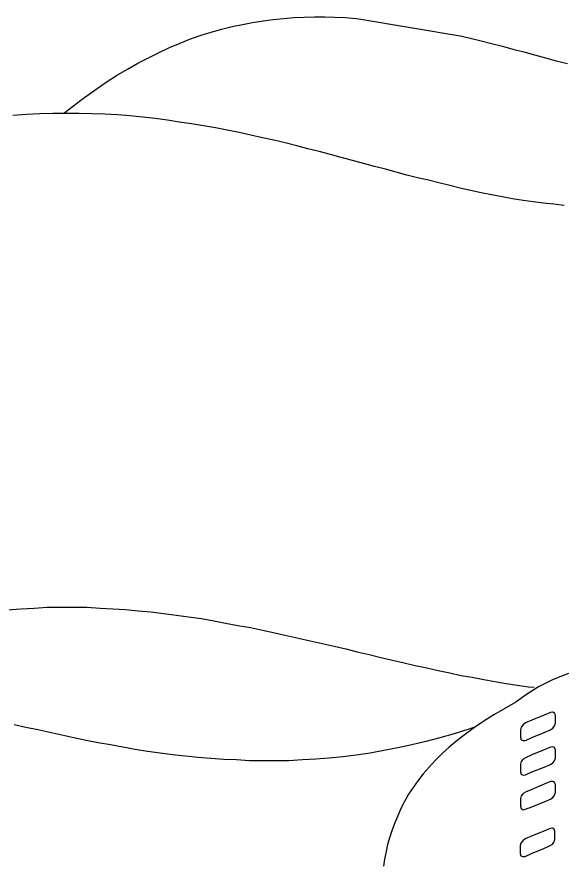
# Model space of a CAD drawing. Extents: x 638850 to 644908, y 297188 to 298900.
# Drawn here: x 639061.67 to 639084.15, y 297596.44 to 297631.27 of the extents above; entities that cross this region are included whole.
import ezdxf

# ---------------------------------------------------------------- set-up
doc = ezdxf.new("R2010")
doc.units = 0
for name, color, linetype in [('1', 7, 'Continuous'), ('16', 7, 'Continuous'), ('2', 7, 'Continuous')]:
    doc.layers.add(name, color=color, linetype=linetype)

msp = doc.modelspace()

# ---------------------------------------------------------------- linework, layer by layer
at = {"layer": '1'}
msp.add_line((639075.793, 297631.19), (639080.066, 297630.468), dxfattribs=at)
at = {"layer": '16'}
for points in [[(639083.706, 297601.829), (639083.801, 297601.891), (639083.877, 297601.985), (639083.909, 297602.093), (639083.909, 297602.093), (639083.909, 297602.185), (639083.909, 297602.339), (639083.909, 297602.431), (639083.909, 297602.431), (639083.877, 297602.509), (639083.801, 297602.555), (639083.706, 297602.539), (639083.706, 297602.539), (639083.445, 297602.431), (639082.934, 297602.215), (639082.672, 297602.107), (639082.672, 297602.107), (639082.581, 297602.031), (639082.502, 297601.937), (639082.473, 297601.829), (639082.473, 297601.829), (639082.473, 297601.753), (639082.473, 297601.583), (639082.473, 297601.505), (639082.473, 297601.505), (639082.502, 297601.413), (639082.581, 297601.38), (639082.672, 297601.38), (639082.672, 297601.38), (639082.934, 297601.505), (639083.445, 297601.707), (639083.706, 297601.829), (639083.706, 297601.829), (639083.706, 297601.829)], [(639083.706, 297600.392), (639083.801, 297600.454), (639083.877, 297600.549), (639083.909, 297600.657), (639083.909, 297600.657), (639083.909, 297600.749), (639083.909, 297600.902), (639083.909, 297600.994), (639083.909, 297600.994), (639083.877, 297601.089), (639083.801, 297601.118), (639083.706, 297601.102), (639083.706, 297601.102), (639083.445, 297600.994), (639082.934, 297600.794), (639082.672, 297600.67), (639082.672, 297600.67), (639082.581, 297600.608), (639082.502, 297600.516), (639082.473, 297600.408), (639082.473, 297600.408), (639082.473, 297600.33), (639082.473, 297600.163), (639082.473, 297600.084), (639082.473, 297600.084), (639082.502, 297599.993), (639082.581, 297599.947), (639082.672, 297599.96), (639082.672, 297599.96), (639082.934, 297600.084), (639083.445, 297600.284), (639083.706, 297600.392), (639083.706, 297600.392), (639083.706, 297600.392)], [(639083.706, 297598.956), (639083.801, 297599.034), (639083.877, 297599.126), (639083.909, 297599.234), (639083.909, 297599.234), (639083.909, 297599.312), (639083.909, 297599.482), (639083.909, 297599.561), (639083.909, 297599.561), (639083.877, 297599.652), (639083.801, 297599.682), (639083.706, 297599.682), (639083.706, 297599.682), (639083.445, 297599.574), (639082.934, 297599.358), (639082.672, 297599.25), (639082.672, 297599.25), (639082.581, 297599.188), (639082.502, 297599.096), (639082.473, 297598.988), (639082.473, 297598.988), (639082.473, 297598.896), (639082.473, 297598.74), (639082.473, 297598.664), (639082.473, 297598.664), (639082.502, 297598.57), (639082.581, 297598.524), (639082.672, 297598.54), (639082.672, 297598.54), (639082.934, 297598.648), (639083.445, 297598.848), (639083.706, 297598.956), (639083.706, 297598.956), (639083.706, 297598.956)], [(639083.69, 297597.039), (639083.785, 297597.101), (639083.86, 297597.195), (639083.893, 297597.303), (639083.893, 297597.303), (639083.893, 297597.395), (639083.893, 297597.549), (639083.893, 297597.641), (639083.893, 297597.641), (639083.86, 297597.719), (639083.785, 297597.765), (639083.69, 297597.749), (639083.69, 297597.749), (639083.428, 297597.641), (639082.918, 297597.425), (639082.656, 297597.317), (639082.656, 297597.317), (639082.564, 297597.241), (639082.486, 297597.147), (639082.456, 297597.039), (639082.456, 297597.039), (639082.456, 297596.963), (639082.456, 297596.793), (639082.456, 297596.715), (639082.456, 297596.715), (639082.486, 297596.623), (639082.564, 297596.591), (639082.656, 297596.591), (639082.656, 297596.591), (639082.918, 297596.715), (639083.428, 297596.917), (639083.69, 297597.039), (639083.69, 297597.039), (639083.69, 297597.039)]]:
    msp.add_lwpolyline(points, dxfattribs=at)
at = {"layer": '2'}
for p, q in [((639063.16, 297627.283), (639062.618, 297627.267)), ((639063.7, 297627.283), (639063.16, 297627.283)), ((639064.242, 297627.283), (639063.7, 297627.283)), ((639064.767, 297627.267), (639064.242, 297627.283)), ((639062.064, 297627.236), (639061.509, 297627.188)), ((639062.618, 297627.267), (639062.064, 297627.236)), ((639065.307, 297627.249), (639064.767, 297627.267)), ((639065.831, 297627.22), (639065.307, 297627.249)), ((639066.342, 297627.175), (639065.831, 297627.22)), ((639066.868, 297627.125), (639066.342, 297627.175)), ((639067.377, 297627.065), (639066.868, 297627.125)), ((639067.885, 297627.002), (639067.377, 297627.065)), ((639068.38, 297626.925), (639067.885, 297627.002)), ((639068.889, 297626.849), (639068.38, 297626.925)), ((639069.384, 297626.772), (639068.889, 297626.849)), ((639069.879, 297626.68), (639069.384, 297626.772)), ((639070.356, 297626.585), (639069.879, 297626.68)), ((639070.851, 297626.493), (639070.356, 297626.585)), ((639071.33, 297626.385), (639070.851, 297626.493)), ((639071.809, 297626.277), (639071.33, 297626.385)), ((639072.286, 297626.169), (639071.809, 297626.277)), ((639072.75, 297626.059), (639072.286, 297626.169)), ((639073.229, 297625.937), (639072.75, 297626.059)), ((639073.692, 297625.814), (639073.229, 297625.937)), ((639074.158, 297625.706), (639073.692, 297625.814)), ((639074.619, 297625.582), (639074.158, 297625.706)), ((639075.067, 297625.46), (639074.619, 297625.582)), ((639075.531, 297625.337), (639075.067, 297625.46)), ((639075.981, 297625.211), (639075.531, 297625.337)), ((639076.442, 297625.087), (639075.981, 297625.211)), ((639076.89, 297624.981), (639076.442, 297625.087)), ((639077.337, 297624.857), (639076.89, 297624.981)), ((639077.769, 297624.734), (639077.337, 297624.857)), ((639078.217, 297624.626), (639077.769, 297624.734)), ((639078.667, 297624.518), (639078.217, 297624.626)), ((639079.099, 297624.41), (639078.667, 297624.518)), ((639079.547, 297624.299), (639079.099, 297624.41)), ((639079.979, 297624.191), (639079.547, 297624.299)), ((639080.411, 297624.099), (639079.979, 297624.191)), ((639080.843, 297624.007), (639080.411, 297624.099)), ((639061.275, 297606.774), (639061.833, 297606.819)), ((639061.833, 297606.819), (639062.388, 297606.848)), ((639062.388, 297606.848), (639062.928, 297606.882)), ((639062.928, 297606.882), (639063.484, 297606.882)), ((639063.484, 297606.882), (639064.024, 297606.882)), ((639064.024, 297606.882), (639064.564, 297606.882)), ((639064.564, 297606.882), (639065.106, 297606.848)), ((639065.106, 297606.848), (639065.631, 297606.819)), ((639065.631, 297606.819), (639066.155, 297606.788)), ((639066.155, 297606.788), (639066.695, 297606.74)), ((639066.695, 297606.74), (639067.206, 297606.695)), ((639067.206, 297606.695), (639067.732, 297606.632)), ((639067.732, 297606.632), (639068.259, 297606.554)), ((639084.45, 297604.144), (639083.815, 297603.899)), ((639083.815, 297603.898), (639083.211, 297603.594)), ((639082.72, 297603.282), (639082.279, 297602.959)), ((639083.211, 297603.594), (639082.72, 297603.282)), ((639082.279, 297602.959), (639081.818, 297602.709)), ((639081.818, 297602.709), (639081.368, 297602.448)), ((639081.368, 297602.448), (639080.949, 297602.185)), ((639078.75, 297601.876), (639078.75, 297601.876)), ((639080.565, 297601.922), (639080.193, 297601.645)), ((639080.949, 297602.185), (639080.565, 297601.922)), ((639080.193, 297601.645), (639079.854, 297601.382)), ((639079.854, 297601.382), (639079.53, 297601.103)), ((639079.53, 297601.103), (639079.235, 297600.842))]:
    msp.add_line(p, q, dxfattribs=at)
for points in [[(639063.601, 297627.283), (639064.364, 297627.868), (639064.843, 297628.207), (639065.352, 297628.565), (639065.352, 297628.565), (639065.784, 297628.84), (639066.234, 297629.105), (639066.666, 297629.35), (639067.113, 297629.582), (639067.545, 297629.798), (639067.977, 297629.998), (639068.412, 297630.185), (639068.844, 297630.354), (639069.276, 297630.509), (639069.694, 297630.633), (639070.126, 297630.757), (639070.558, 297630.865), (639070.99, 297630.957), (639071.406, 297631.033), (639071.841, 297631.11), (639072.257, 297631.157), (639072.689, 297631.204), (639073.105, 297631.236), (639073.539, 297631.252), (639073.956, 297631.267), (639074.388, 297631.267), (639074.802, 297631.252), (639075.238, 297631.236), (639075.67, 297631.204), (639075.793, 297631.19)], [(639080.049, 297630.472), (639080.395, 297630.388), (639080.843, 297630.277), (639081.275, 297630.169), (639081.723, 297630.061), (639082.155, 297629.94), (639082.602, 297629.827), (639083.05, 297629.704), (639083.5, 297629.582), (639083.948, 297629.458), (639084.409, 297629.335)], [(639084.272, 297623.48), (639083.853, 297623.53), (639083.421, 297623.575), (639082.989, 297623.622), (639082.573, 297623.683), (639082.141, 297623.759), (639081.707, 297623.838), (639081.275, 297623.915), (639080.843, 297624.007)], [(639068.254, 297606.554), (639068.765, 297606.494), (639069.291, 297606.416), (639069.799, 297606.324), (639070.293, 297606.23), (639070.803, 297606.138), (639071.313, 297606.046), (639071.808, 297605.938), (639072.318, 297605.83), (639072.812, 297605.722), (639073.306, 297605.611), (639073.784, 297605.503), (639074.278, 297605.382), (639074.772, 297605.274), (639075.253, 297605.166), (639075.731, 297605.042), (639076.225, 297604.934), (639076.703, 297604.809), (639077.183, 297604.701), (639077.661, 297604.593), (639078.123, 297604.485), (639078.603, 297604.377), (639079.065, 297604.269), (639079.546, 297604.178), (639080.007, 297604.067), (639080.472, 297603.991), (639080.95, 297603.899), (639081.414, 297603.821), (639081.876, 297603.743), (639082.34, 297603.667), (639082.805, 297603.605), (639083.04, 297603.581)], [(639080.569, 297601.926), (639080.335, 297601.845), (639079.73, 297601.658), (639079.145, 297601.49), (639078.558, 297601.334), (639077.986, 297601.197), (639077.399, 297601.073), (639076.828, 297600.965), (639076.256, 297600.857), (639075.685, 297600.779), (639075.129, 297600.704), (639074.573, 297600.655), (639074.017, 297600.61), (639073.462, 297600.578), (639072.904, 297600.547), (639072.364, 297600.547), (639071.824, 297600.547), (639071.284, 297600.547), (639070.741, 297600.578), (639070.217, 297600.592), (639069.677, 297600.641), (639069.155, 297600.686), (639068.629, 297600.734), (639068.102, 297600.794), (639067.591, 297600.857), (639067.067, 297600.934), (639066.556, 297601.01), (639066.05, 297601.103), (639065.539, 297601.197), (639065.029, 297601.289), (639064.534, 297601.382), (639064.025, 297601.49), (639063.53, 297601.598), (639063.035, 297601.708), (639062.542, 297601.816), (639062.047, 297601.922), (639061.555, 297602.032)], [(639079.235, 297600.842), (639078.945, 297600.563), (639078.695, 297600.286), (639078.45, 297600.007), (639078.234, 297599.712), (639078.031, 297599.438), (639077.845, 297599.159), (639077.678, 297598.864), (639077.521, 297598.574), (639077.399, 297598.277), (639077.275, 297597.984), (639077.167, 297597.694), (639077.073, 297597.397), (639076.981, 297597.089), (639076.92, 297596.796), (639076.859, 297596.486), (639076.814, 297596.191)]]:
    msp.add_lwpolyline(points, dxfattribs=at)

doc.saveas('drawing.dxf')
